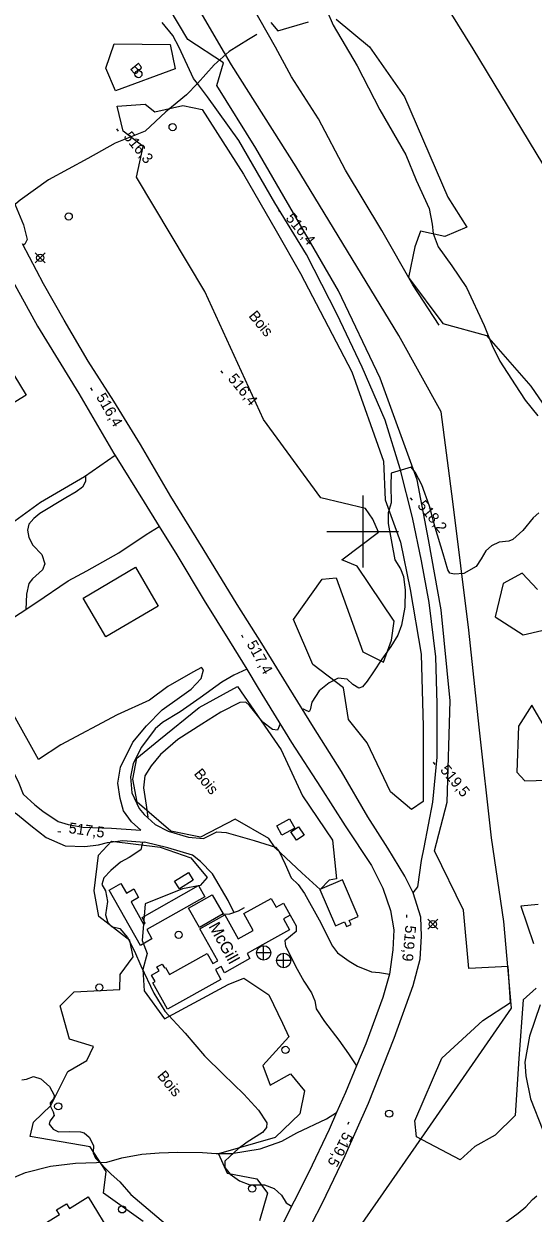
# Model space of a CAD drawing. Extents: x 347312 to 350503, y 6073086 to 6076432.
# Drawn here: x 349205.5 to 349347.5, y 6075010.1 to 6075341.5 of the extents above; entities that cross this region are included whole.
import ezdxf

# ---------------------------------------------------------------- set-up
doc = ezdxf.new("R2010")
doc.units = 0
for name, color, linetype in [('Level 16', 7, 'Continuous'), ('Level 19', 7, 'Continuous'), ('Level 2', 7, 'Continuous'), ('Level 21', 7, 'Continuous'), ('Level 22', 7, 'Continuous'), ('Level 25', 7, 'Continuous'), ('Level 3', 7, 'Continuous'), ('Level 31', 7, 'Continuous'), ('Level 36', 7, 'Continuous'), ('Level 37', 7, 'Continuous'), ('Level 4', 7, 'Continuous'), ('Level 44', 7, 'Continuous'), ('Level 61', 7, 'Continuous')]:
    doc.layers.add(name, color=color, linetype=linetype)

msp = doc.modelspace()

# ---------------------------------------------------------------- linework, layer by layer
at = {"layer": 'Level 16'}
for p, q in [((349272.36, 6075080.64), (349272.36, 6075084.64)), ((349274.36, 6075082.64), (349270.36, 6075082.64)), ((349279.94, 6075080.51), (349275.94, 6075080.51)), ((349277.94, 6075078.51), (349277.94, 6075082.51))]:
    msp.add_line(p, q, dxfattribs=at)
for centre in [(349272.37, 6075082.63), (349277.95, 6075080.5)]:
    msp.add_circle(centre, 2, dxfattribs=at)
at = {"layer": 'Level 19'}
for points in [[(349230.93, 6075221.16), (349222.43, 6075215.2), (349210.2, 6075208.09), (349192.72, 6075195.47), (349180.62, 6075188.01), (349175.45, 6075185.04)], [(349191.02, 6075168.47), (349208.81, 6075180.12), (349217.83, 6075186.25), (349223.08, 6075189.07), (349231.98, 6075194.07), (349239.58, 6075199.19), (349243.25, 6075201.45)], [(349238.17, 6075116.83), (349235.54, 6075119.1), (349233.27, 6075122.21), (349232.38, 6075125.64), (349231.73, 6075129.89), (349232.45, 6075134.39), (349235.94, 6075141.37), (349239.74, 6075145.87), (349244.08, 6075150.37), (349248.93, 6075153.78), (349252.13, 6075156.1), (349254.94, 6075159.08), (349255.64, 6075161.5), (349255, 6075162.1), (349252.65, 6075160.86), (349245.69, 6075156.81), (349240.53, 6075153.03), (349231.55, 6075148.96), (349215.78, 6075140.54), (349209.6, 6075136.54), (349202.71, 6075148.87)], [(349267.64, 6075161.64), (349264.05, 6075159.95), (349260.72, 6075158.06), (349254.68, 6075153.72), (349249.12, 6075149.79), (349244.14, 6075146.8), (349242.13, 6075145.04), (349238.28, 6075139.96), (349235.99, 6075135.36), (349235.26, 6075131.69), (349235.6, 6075127.18), (349237.68, 6075122.85), (349239.01, 6075121.15), (349242.13, 6075118.38), (349245.78, 6075116.51), (349251.41, 6075114.88), (349255.56, 6075114.5), (349257.27, 6075115.34), (349259.29, 6075116.35), (349261.94, 6075116.15), (349269.69, 6075113.95), (349275.67, 6075112.08), (349276.67, 6075110.87), (349278.37, 6075107.37), (349280.08, 6075103.57), (349281.96, 6075101.66), (349283.78, 6075099.18), (349287.88, 6075091.86), (349291.57, 6075084.49), (349292.92, 6075082.67), (349296.19, 6075080.35), (349298.56, 6075078.94), (349302.39, 6075077.31), (349304.7, 6075077.14), (349307.41, 6075076.67)], [(349264.07, 6075093.92), (349262.48, 6075097.17), (349258.14, 6075104.68), (349254.8, 6075108.09), (349252.5, 6075109.87), (349245.66, 6075111.87), (349239.16, 6075113.46)], [(349279.75, 6075093.17), (349281.41, 6075090.17), (349281.39, 6075088.56), (349278.25, 6075085.99), (349278.49, 6075084.52), (349281.69, 6075078.11), (349283.56, 6075074.76), (349285.69, 6075071.47), (349286.6, 6075069.28), (349286.91, 6075067.72), (349287.05, 6075067.01), (349289.36, 6075063.49), (349293.32, 6075058.34), (349296.01, 6075054.54), (349298.23, 6075051.11)]]:
    msp.add_lwpolyline(points, dxfattribs=at)
at = {"layer": 'Level 2'}
for points in [[(349266.43, 6075439.8), (349266.64, 6075438.75), (349266.75, 6075418.1), (349265.56, 6075407.37), (349264.14, 6075394.95), (349266.33, 6075388.53), (349272.06, 6075378.3), (349277.23, 6075369.92), (349284.64, 6075357.48), (349291.74, 6075341.1), (349298.47, 6075329.75), (349304.8, 6075317.45), (349312, 6075304.91), (349314.92, 6075297.93)], [(349222.75, 6075375.95), (349217.28, 6075373.47), (349213.69, 6075369.94), (349209.69, 6075366.59), (349206.05, 6075362.49), (349203.41, 6075356.86), (349201.35, 6075351.46), (349200.36, 6075342.22), (349200.61, 6075326.4), (349200.64, 6075314.34), (349201.11, 6075303.96), (349201.3, 6075296.76), (349202.12, 6075293.24), (349205.38, 6075285.47), (349206.42, 6075281.35), (349205.8, 6075280.06), (349205.29, 6075279.75)], [(349314.92, 6075297.93), (349318.5, 6075289.95), (349319.31, 6075285.6), (349319.65, 6075283.03), (349321.01, 6075279.29), (349324.82, 6075274), (349328.96, 6075268.03), (349333.88, 6075257.41), (349336.06, 6075251.8), (349338.19, 6075247.5), (349342.5, 6075240.86), (349345.28, 6075236.59), (349348.79, 6075232.27)], [(349222.69, 6075215.38), (349222.66, 6075213.9), (349221.83, 6075212.36), (349220.14, 6075211.02), (349217.18, 6075209.4), (349209.94, 6075205.02), (349208.31, 6075203.6), (349206.89, 6075202.09), (349206.49, 6075200.37), (349206.87, 6075198.37), (349208.05, 6075196.24), (349210.51, 6075193.59), (349211.37, 6075191.05), (349210.68, 6075189.35), (349207.95, 6075186.84), (349206.92, 6075185.52), (349206.21, 6075182.58), (349206.03, 6075178.3)], [(349349.07, 6075205.18), (349347.52, 6075203.84), (349344.6, 6075200.33), (349341.88, 6075197.83), (349340.69, 6075197.33), (349338.05, 6075197.08), (349335.86, 6075196), (349334.32, 6075194.65), (349333.01, 6075192.41), (349331.63, 6075190.25), (349328.15, 6075188.31), (349325.44, 6075188.14), (349324.29, 6075188.37), (349323.7, 6075189.35), (349322.38, 6075193.81), (349320.16, 6075201.17), (349318.58, 6075207.03), (349316.48, 6075213), (349314.6, 6075216.56), (349313.49, 6075217.97), (349307.92, 6075216.22), (349307.79, 6075212.81), (349307.92, 6075208), (349307.08, 6075205.22), (349307.05, 6075202.28), (349308.91, 6075192.09), (349310.52, 6075189.62), (349311.32, 6075187.45), (349311.8, 6075183.64), (349311.72, 6075178.91), (349310.81, 6075173.88), (349309.82, 6075171.11), (349307.8, 6075167.98), (349305.31, 6075164.44), (349302.96, 6075160.89), (349301.26, 6075158.32), (349299.92, 6075156.74), (349298.88, 6075156.37), (349297.27, 6075157.43), (349295.61, 6075158.86), (349293.15, 6075159.17), (349290.65, 6075157.82)], [(349290.65, 6075157.82), (349287.81, 6075155.61), (349285.78, 6075152.48), (349285.35, 6075150.32), (349285.02, 6075149.77), (349284.04, 6075150.27), (349283.46, 6075150.51), (349283.22, 6075150.37)], [(349276.98, 6075146.42), (349276.23, 6075144.7), (349274.86, 6075144.87), (349272.14, 6075146.88), (349268.43, 6075151.57), (349267.39, 6075152.45), (349265.71, 6075152.35), (349260.42, 6075149.66), (349255.17, 6075146.31), (349248.4, 6075142.04), (349243.6, 6075137.86), (349241.05, 6075134.69), (349239.27, 6075131.9), (349238.9, 6075128.57), (349239.63, 6075123.81), (349240.05, 6075120.41), (349240.02, 6075120.25)], [(349238.62, 6075113.49), (349238.15, 6075111.32), (349234.84, 6075109.15), (349232.45, 6075107.89), (349229.78, 6075105.57), (349227.77, 6075103.55), (349227.29, 6075101.65), (349228.25, 6075099.93), (349228.85, 6075096.95), (349228.24, 6075093.19), (349228.97, 6075091.12), (349229.97, 6075089.98), (349232.24, 6075089.39), (349234.38, 6075086.94), (349236.37, 6075083.14), (349238.11, 6075078.99), (349241.79, 6075071.41), (349244.84, 6075066.38), (349250.49, 6075060.24), (349255.84, 6075053.97), (349261.05, 6075048.8), (349266.81, 6075043.29), (349270.91, 6075038.77), (349273.27, 6075035.3), (349273.19, 6075034.01), (349272.01, 6075032.58), (349267.8, 6075029.86), (349265.23, 6075028.03), (349262.93, 6075025.9), (349261.54, 6075024.56), (349261.57, 6075022.83), (349263.04, 6075021.01), (349265.65, 6075019.1), (349268.53, 6075017.96), (349272.64, 6075018.03), (349275.31, 6075016.98), (349277.35, 6075015.11), (349278.65, 6075013.01), (349280.16, 6075012.03)], [(349204.96, 6075047.27), (349206.27, 6075047.47), (349208.19, 6075048.2), (349210.24, 6075047.55), (349212.63, 6075045.44), (349213.98, 6075042.97), (349213.85, 6075042.04), (349212.84, 6075040.89), (349212.98, 6075039.8), (349213.68, 6075038.38), (349213.97, 6075037.28), (349212.78, 6075035.71), (349212.58, 6075034.86), (349213.65, 6075033.49), (349215.19, 6075032.81), (349218.15, 6075032.82), (349221.32, 6075032.74), (349222.32, 6075032.52), (349223.68, 6075031.28), (349224.9, 6075028.96), (349224.83, 6075026.88), (349225.53, 6075025.46), (349229.86, 6075020.98), (349232.24, 6075018.87), (349235.33, 6075015.35), (349244.97, 6075007.11)], [(349291.3, 6075003.79), (349294.05, 6074998.49), (349298.33, 6074993.45), (349299.84, 6074992.34), (349302.39, 6074991.73), (349307.92, 6074992.49), (349318.43, 6074994.63), (349327.37, 6074999.17), (349333.98, 6075003.44), (349337.76, 6075006.05), (349343.3, 6075010.15), (349345.45, 6075011.9), (349347.33, 6075013.95), (349348.49, 6075014.96)]]:
    msp.add_lwpolyline(points, dxfattribs=at)
at = {"layer": 'Level 21'}
for points in [[(349282.64, 6075001.08), (349288.77, 6075012.99), (349295.13, 6075026.16), (349301.61, 6075040.72), (349308.71, 6075058.9), (349314.01, 6075073.53), (349316.02, 6075080.9), (349316.38, 6075087.27), (349316.15, 6075092.54), (349314.06, 6075099.35), (349311.77, 6075104.02), (349306.98, 6075111.82), (349301.45, 6075120.52), (349294.04, 6075133.13), (349286.24, 6075145.49), (349279.46, 6075156.43), (349271.85, 6075168.83), (349264.97, 6075179.72), (349255.49, 6075195.22), (349246.53, 6075209.72), (349238.06, 6075224.28), (349230.6, 6075236.33), (349223.46, 6075247.44), (349216.76, 6075258.85), (349210.97, 6075268.97), (349205.1, 6075280.11)], [(349200.38, 6075273.46), (349209.3, 6075257.17), (349220.8, 6075238.49), (349230.57, 6075221.73), (349230.93, 6075221.16), (349239.01, 6075208.23), (349243.25, 6075201.45), (349248.2, 6075193.54), (349255.79, 6075180.79), (349262.88, 6075169.47), (349267.64, 6075161.64), (349270.87, 6075156.33), (349280.17, 6075141.26), (349288.24, 6075128.75), (349295.12, 6075118.06), (349302.44, 6075106.92), (349305.61, 6075100.64), (349307.76, 6075094.41), (349308.63, 6075089.07), (349308.34, 6075083.44), (349307.41, 6075076.67), (349305.61, 6075070.22), (349300.82, 6075057.32), (349298.23, 6075051.11), (349295.16, 6075043.75), (349292.72, 6075038.17), (349290.65, 6075033.42), (349284.97, 6075021.51), (349280.9, 6075013.45), (349274.71, 6075001.41)], [(349138.36, 6075246.77), (349138.8, 6075245.14), (349142.78, 6075238.6), (349150.24, 6075226.65), (349156.68, 6075215.85), (349161.32, 6075208.05), (349170.25, 6075193.15), (349175.45, 6075185.04), (349175.98, 6075184.22), (349181.91, 6075172.94), (349188.2, 6075161.42), (349194.46, 6075152.12), (349197.23, 6075145.67), (349200.31, 6075137.58), (349204.08, 6075129.93), (349205.3, 6075126.8), (349208.62, 6075123.88), (349210.81, 6075122.07), (349215.12, 6075119.23), (349217.88, 6075118.43), (349222, 6075117.64), (349229.97, 6075117.37), (349238.17, 6075116.83)], [(349128.46, 6075240.46), (349130.58, 6075240.18), (349132.01, 6075239.09), (349134.17, 6075235.85), (349142.14, 6075223.11), (349146.99, 6075215.24), (349155.29, 6075201.73), (349160.35, 6075193.52), (349166.68, 6075182.95), (349176.32, 6075169.21), (349183.43, 6075155.87), (349189.98, 6075143.59), (349194.29, 6075133.64), (349197.45, 6075127.45), (349200.47, 6075123.44), (349203.71, 6075121.18), (349207.46, 6075118.1), (349211.69, 6075114.81), (349217.07, 6075112.49), (349222.55, 6075112.24), (349226.37, 6075112.72), (349228.81, 6075113.41), (349233.08, 6075113.89), (349239.16, 6075113.46)]]:
    msp.add_lwpolyline(points, dxfattribs=at)
at = {"layer": 'Level 22'}
for points in [[(349314.06, 6075099.35), (349315.39, 6075101), (349316.33, 6075108.32), (349317.13, 6075112), (349319.52, 6075124.64), (349320.75, 6075137.15), (349320.72, 6075152.02), (349320.33, 6075165.06), (349318.52, 6075180.27), (349316.35, 6075191.83), (349313.9, 6075203.93), (349310.39, 6075217.5), (349306.25, 6075231.01), (349299.79, 6075245.78), (349292.87, 6075260.49), (349284.31, 6075277.19), (349275.46, 6075291.6), (349265.42, 6075308.92), (349256.73, 6075321.11), (349253.88, 6075324.83), (349252.81, 6075326.23), (349248.86, 6075334.84), (349247.06, 6075338.17), (349244.06, 6075341.85)], [(349270.43, 6075338.43), (349268.17, 6075337.09), (349262.74, 6075333.77), (349258.54, 6075329.99), (349253.88, 6075324.83), (349250.9, 6075321.7), (349245.12, 6075316.9), (349239.37, 6075311.51), (349230.93, 6075308.19), (349223.37, 6075303.96), (349212.43, 6075298), (349204.44, 6075292.3), (349201.32, 6075289.63)], [(349349.47, 6075068.12), (349346.48, 6075059.39), (349345.23, 6075052.2), (349345.42, 6075048.34), (349346.77, 6075041.99), (349350.19, 6075033.21)], [(349190.82, 6075013.88), (349194.93, 6075016.82), (349206.01, 6075021.45), (349212.9, 6075023.23), (349219.87, 6075024), (349228.64, 6075024.32), (349232.8, 6075025.48), (349238.44, 6075026.58), (349243.22, 6075026.89), (349248.41, 6075027.08), (349255.29, 6075027.03), (349259.11, 6075026.77), (349263.41, 6075026.75), (349271.43, 6075028.05), (349277.48, 6075030.18), (349281.65, 6075032.49), (349289.9, 6075036.41), (349292.72, 6075038.17)]]:
    msp.add_lwpolyline(points, dxfattribs=at)
at = {"layer": 'Level 25'}
msp.add_lwpolyline([(349315.26, 6075359.35), (349330.66, 6075334.49), (349350.11, 6075302.45)], dxfattribs=at)
at = {"layer": 'Level 3'}
for p, q in [((349231.33, 6075312.17), (349231.84, 6075311.55)), ((349276.53, 6075289.47), (349277.04, 6075288.85)), ((349260.43, 6075244.74), (349260.94, 6075244.12)), ((349224.13, 6075240), (349224.54, 6075239.31)), ((349313.25, 6075209.4), (349313.76, 6075208.78)), ((349266.16, 6075171.18), (349266.55, 6075170.48)), ((349319.61, 6075135.74), (349320.12, 6075135.12)), ((349215.03, 6075116.44), (349215.82, 6075116.34)), ((349312.23, 6075093.26), (349312.15, 6075092.46)), ((349296.09, 6075035.48), (349295.72, 6075034.78))]:
    msp.add_line(p, q, dxfattribs=at)
at = {"layer": 'Level 31'}
for points in [[(349177.15, 6075249.42), (349193.16, 6075259.22), (349206.15, 6075237.98), (349176.97, 6075220.14), (349166.39, 6075237.44), (349176.06, 6075243.36), (349173.39, 6075247.72), (349177.15, 6075249.42)], [(349222.05, 6075181.48), (349236.6, 6075190.04), (349242.94, 6075179.25), (349228.39, 6075170.7), (349222.05, 6075181.48)], [(349276.04, 6075118.04), (349279.6, 6075119.98), (349281.05, 6075117.33), (349277.48, 6075115.39), (349276.04, 6075118.04)], [(349279.98, 6075116.35), (349282.11, 6075117.77), (349283.68, 6075115.41), (349281.55, 6075113.99), (349279.98, 6075116.35)], [(349247.52, 6075102.63), (349251.37, 6075105.04), (349252.74, 6075102.86), (349248.89, 6075100.44), (349247.52, 6075102.63)], [(349296.2, 6075091.66), (349298.68, 6075092.73), (349294.31, 6075102.95), (349288.03, 6075100.27), (349292.36, 6075090.14), (349294.91, 6075091.23), (349295.45, 6075089.97), (349296.76, 6075090.53), (349296.2, 6075091.66)], [(349238.03, 6075084.7), (349229.32, 6075100.11), (349232.58, 6075101.95), (349234.09, 6075099.29), (349236.14, 6075100.45), (349237.51, 6075098.04), (349235.4, 6075096.85), (349238.89, 6075090.66), (349239.37, 6075090.93), (349238.49, 6075092.48), (349254.19, 6075101.35), (349255.95, 6075098.24), (349239.76, 6075089.1), (349241.23, 6075086.5), (349238.03, 6075084.7)], [(349260.42, 6075075.2), (349245.58, 6075066.94), (349241.5, 6075074.27), (349242.1, 6075074.61), (349241.08, 6075076.43), (349243.21, 6075077.62), (349242.62, 6075078.69), (349244.09, 6075079.51), (349244.71, 6075078.41), (349245.02, 6075078.58), (349246.14, 6075076.56), (349256.66, 6075082.42), (349258.22, 6075079.63), (349259.6, 6075080.4), (349254.62, 6075089.34), (349261.55, 6075093.21), (349265.28, 6075086.51), (349269.45, 6075088.84), (349266.82, 6075093.56), (349274.47, 6075097.81), (349275.84, 6075095.35), (349277.9, 6075096.49), (349279.75, 6075093.17), (349277.86, 6075092.12), (349279.57, 6075089.04), (349272.05, 6075084.84), (349267.75, 6075082.45), (349268.54, 6075081.02), (349261.49, 6075077.09), (349260.51, 6075078.85), (349258.97, 6075078), (349260.42, 6075075.2)], [(349251.41, 6075095.1), (349258, 6075098.83), (349261.04, 6075093.46), (349254.46, 6075089.73), (349251.41, 6075095.1)], [(349218.46, 6074993.04), (349216.57, 6074991.88), (349215.12, 6074994.25), (349216.95, 6074995.37), (349210.16, 6075006.48), (349215.46, 6075009.72), (349214.64, 6075011.07), (349217.4, 6075012.75), (349218.2, 6075011.44), (349223.45, 6075014.65), (349230.25, 6075003.51), (349232.85, 6075005.1), (349235.95, 6075000.04), (349238.34, 6075001.5), (349247.57, 6074986.4), (349229.32, 6074975.25), (349218.46, 6074993.04)]]:
    msp.add_lwpolyline(points, dxfattribs=at)
at = {"layer": 'Level 36'}
for p, q in [((349208.67, 6075274.84), (349211.49, 6075277.66)), ((349208.67, 6075277.66), (349211.49, 6075274.84)), ((349318.12, 6075089.21), (349320.94, 6075092.03)), ((349318.12, 6075092.03), (349320.94, 6075089.21))]:
    msp.add_line(p, q, dxfattribs=at)
for centre in [(349237.45, 6075327.44), (349246.99, 6075312.67), (349218.02, 6075287.78), (349210.08, 6075276.25), (349319.53, 6075090.62), (349248.68, 6075087.67), (349226.55, 6075072.96), (349278.44, 6075055.59), (349215.09, 6075039.87), (349307.37, 6075037.83), (349269.17, 6075016.96), (349232.93, 6075011.17)]:
    msp.add_circle(centre, 1, dxfattribs=at)
at = {"layer": 'Level 37'}
for points in [[(349291.32, 6074995), (349304.29, 6075013.65), (349317.21, 6075032.18), (349341.51, 6075067.18), (349339.33, 6075091.36), (349335.89, 6075114.68), (349332.46, 6075145.46), (349329.55, 6075172.56), (349325.12, 6075208.38), (349321.87, 6075233.38), (349310.08, 6075254.61), (349281.44, 6075301.6), (349263.42, 6075330.01), (349252.75, 6075348.4), (349236.82, 6075375.05), (349227.95, 6075390.59), (349188.61, 6075453.08), (349160.73, 6075498.89), (349134.29, 6075542.79), (349102.45, 6075595.52), (349073.5, 6075643.88), (349047.55, 6075685.37), (349016.57, 6075735.98)], [(349260.95, 6075093.41), (349262.9, 6075093.49), (349265.31, 6075094.38), (349267.02, 6075095.31)]]:
    msp.add_lwpolyline(points, dxfattribs=at)
at = {"layer": 'Level 4'}
msp.add_lwpolyline([(349321.31, 6075257.45), (349314, 6075268.7), (349305.35, 6075283.87), (349295.17, 6075300.71), (349287.62, 6075314.94), (349280.13, 6075326.66), (349275.64, 6075334.95), (349267.15, 6075350.04)], dxfattribs=at)
at = {"layer": 'Level 44'}
for points in [[(349348.3, 6075072.83), (349344.76, 6075069.53), (349343.51, 6075053.17), (349342.48, 6075037.29), (349336.87, 6075031.8), (349331.21, 6075028.7), (349327.14, 6075024.96), (349314.95, 6075031.35), (349314.48, 6075035.81), (349322.04, 6075053.26), (349333.47, 6075063.82), (349341.17, 6075068.8), (349340.5, 6075078.87), (349329.55, 6075078.27), (349328.06, 6075094.49), (349319.96, 6075111.06), (349323.55, 6075124.57), (349324.34, 6075152.86), (349321.86, 6075178.23), (349318.36, 6075197.75), (349315.16, 6075214.39), (349304.81, 6075242.69), (349293.19, 6075267.02), (349270.23, 6075306.82), (349259.31, 6075324.24), (349261.13, 6075330.58), (349251.24, 6075337.04), (349243.1, 6075350.71)], [(349274.36, 6075341.83), (349276.28, 6075339.52), (349284.86, 6075341.99)], [(349292.62, 6075342.73), (349301.9, 6075334.99), (349311.67, 6075321.07), (349323.68, 6075293.12), (349328.97, 6075284.77), (349322.84, 6075282.24), (349316.1, 6075283.68), (349314.56, 6075279.33), (349312.73, 6075270.75), (349322.35, 6075257.95), (349334.54, 6075254.62), (349346.84, 6075240.52), (349358.26, 6075223.87)], [(349247.7, 6075328.89), (349231.07, 6075322.8), (349228.35, 6075329.13), (349230.7, 6075335.89), (349246.27, 6075335.68), (349247.7, 6075328.89)], [(349300.73, 6075206.44), (349288.29, 6075209.41), (349272.31, 6075231.25), (349255.95, 6075266.89), (349236.93, 6075298.68), (349238.79, 6075307.29), (349233.24, 6075311.58), (349231.49, 6075318.55), (349239.37, 6075319.05), (349242.06, 6075316.91), (349249.81, 6075318.65), (349255.23, 6075317.58), (349266.76, 6075299.53), (349275.82, 6075283.79), (349282.61, 6075271.87), (349296.97, 6075244.53), (349305.75, 6075219.59), (349306.25, 6075208.87), (349310.54, 6075197.07), (349313.23, 6075183.87), (349316.26, 6075165.81), (349316.86, 6075145.73), (349316.82, 6075124.78), (349313.6, 6075122.52), (349307.76, 6075127.47), (349301.21, 6075141.13), (349296.05, 6075147.6), (349294.62, 6075156.46), (349286.09, 6075162.99), (349280.66, 6075175.52), (349288.72, 6075186.77), (349292.54, 6075187.1), (349300.04, 6075166.53), (349305.82, 6075163.63), (349308.04, 6075169.78), (349308.79, 6075174.99), (349298.4, 6075190.36), (349294.18, 6075192.14), (349304.35, 6075199.83), (349302.83, 6075203.44), (349300.73, 6075206.44)], [(349348.68, 6075183.89), (349344.43, 6075188.4), (349339.18, 6075185.48), (349336.87, 6075176.2), (349344.69, 6075171.22), (349349.88, 6075172.41)], [(349273.83, 6075114.53), (349264.47, 6075119.86), (349254.77, 6075114.87), (349246.48, 6075116.54), (349237.1, 6075124.6), (349235.86, 6075131.01), (349237.03, 6075136.88), (349243.16, 6075141.91), (349254.38, 6075150.95), (349265.05, 6075156.86), (349277.27, 6075139.16), (349283.19, 6075126.36), (349291.59, 6075114), (349292.69, 6075103.23), (349290.6, 6075102.84), (349288.08, 6075100.26), (349283.01, 6075104.94), (349275.6, 6075111.91), (349273.83, 6075114.53)], [(349350.96, 6075145.13), (349347.14, 6075151.64), (349343.46, 6075145.79), (349342.92, 6075133.01), (349345.18, 6075130.51), (349354.73, 6075130.81)], [(349238.8, 6075007.83), (349227.76, 6075015.7), (349228.46, 6075021.76), (349223.97, 6075028.63), (349207.31, 6075031.46), (349208.23, 6075035.44), (349212.99, 6075040.06), (349217.76, 6075049.56), (349223.04, 6075052.64), (349224.94, 6075056.53), (349218.23, 6075058.63), (349215.68, 6075067.88), (349219.55, 6075071.76), (349232.24, 6075072.42), (349232.36, 6075076.63), (349235.99, 6075081.52), (349235.08, 6075086.07), (349226.4, 6075092.74), (349225.14, 6075099.89), (349226.34, 6075109.89), (349229.96, 6075113.71), (349243.52, 6075112.05), (349252.11, 6075109.11), (349256.63, 6075103.65), (349254.71, 6075101.43), (349249.71, 6075100.46), (349239.32, 6075096.27), (349238.48, 6075086.11), (349239.9, 6075082.43), (349238.72, 6075078), (349239.04, 6075072.03), (349244.75, 6075064.28), (349262.47, 6075073.84), (349266.8, 6075075.58), (349273.81, 6075070.89), (349277.61, 6075063.02), (349279.41, 6075059.22), (349272.16, 6075051.29), (349274.2, 6075045.73), (349279.81, 6075048.94), (349283.73, 6075044.2), (349282.42, 6075037.8), (349275.61, 6075031.15), (349259.82, 6075026.63), (349262.21, 6075021.21), (349270.51, 6075019.71), (349273.43, 6075015.65), (349271.2, 6075008)], [(349348.87, 6075096.08), (349344.08, 6075095.68), (349347.59, 6075085.28)]]:
    msp.add_lwpolyline(points, dxfattribs=at)
at = {"layer": 'Level 61'}
for p, q in [((349300, 6075210), (349300, 6075190)), ((349290, 6075200), (349310, 6075200))]:
    msp.add_line(p, q, dxfattribs=at)

# ---------------------------------------------------------------- texts
at = {"layer": 'Level 3'}
for s, rotation, p in [('516,3', 309.5679, (349233.14, 6075309.93)), ('516,4', 309.5679, (349278.34, 6075287.23)), ('516,4', 309.5679, (349262.24, 6075242.5)), ('516,4', 300.4106, (349225.57, 6075237.49)), ('518,2', 309.5679, (349315.06, 6075207.16)), ('517,4', 299.2955, (349267.54, 6075168.65)), ('519,5', 309.5679, (349321.42, 6075133.5)), ('517,5', 352.2177, (349217.87, 6075116.02)), ('519,9', 264.6303, (349311.92, 6075090.39)), ('519,5', 242.3361, (349294.72, 6075032.95))]:
    msp.add_text(s, height=3, rotation=rotation, dxfattribs=at).set_placement(p)
at = {"layer": 'Level 31'}
msp.add_text('McGill', height=3.33, rotation=298.9736, dxfattribs=at).set_placement((349256.92, 6075090.03))
at = {"layer": 'Level 44'}
for s, p in [('B', (349234.94, 6075329.01)), ('Bois', (349268.02, 6075260.01)), ('Bois', (349252.76, 6075132.46)), ('Bois', (349242.52, 6075048.29))]:
    msp.add_text(s, height=3, rotation=309.568, dxfattribs=at).set_placement(p)

doc.saveas('drawing.dxf')
